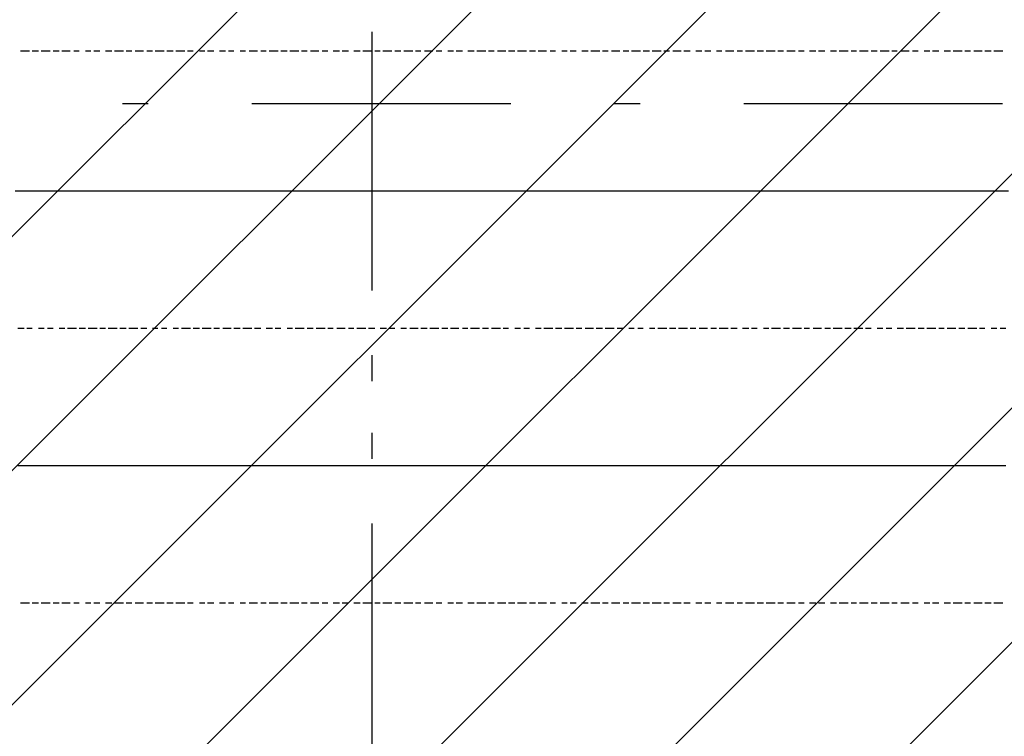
# Model space of a CAD drawing. Extents: x 997 to 109698, y 921 to 94021.
# Tile 671 of 718: x 31187 to 32614, y 55814 to 56852. Entities that reach past the tile are written whole.
import ezdxf

# ---------------------------------------------------------------- set-up
doc = ezdxf.new("R2010")
doc.units = 0
doc.header["$MEASUREMENT"] = 0
for name, color, linetype in [('12', 7, 'CONTINUOUS'), ('28', 7, 'CONTINUOUS'), ('40', 7, 'CONTINUOUS')]:
    doc.layers.add(name, color=color, linetype=linetype)

msp = doc.modelspace()

# ---------------------------------------------------------------- linework, layer by layer
at = {"layer": '12', "color": 1}
for p, q in [((31201.630503, 56806.563401), (31188.630503, 56806.563401)), ((31214.630503, 56806.563401), (31205.630503, 56806.563401)), ((31231.630503, 56806.563401), (31218.630503, 56806.563401)), ((31244.630503, 56806.563401), (31235.630503, 56806.563401)), ((31260.630503, 56806.563401), (31248.630503, 56806.563401)), ((31273.630503, 56806.563401), (31265.630503, 56806.563401)), ((31290.630503, 56806.563401), (31282.630503, 56806.563401)), ((31303.630503, 56806.563401), (31294.630503, 56806.563401)), ((31320.630503, 56806.563401), (31311.630503, 56806.563401)), ((31337.630503, 56806.563401), (31324.630503, 56806.563401)), ((31349.630503, 56806.563401), (31341.630503, 56806.563401)), ((31366.630503, 56806.563401), (31354.630503, 56806.563401)), ((31379.630503, 56806.563401), (31371.630503, 56806.563401)), ((31396.630503, 56806.563401), (31383.630503, 56806.563401)), ((31409.630503, 56806.563401), (31400.630503, 56806.563401)), ((31426.630503, 56806.563401), (31413.630503, 56806.563401)), ((31438.630503, 56806.563401), (31430.630503, 56806.563401)), ((31455.630503, 56806.563401), (31447.630503, 56806.563401)), ((31468.630503, 56806.563401), (31459.630503, 56806.563401)), ((31485.630503, 56806.563401), (31476.630503, 56806.563401)), ((31497.630503, 56806.563401), (31489.630503, 56806.563401)), ((31514.630503, 56806.563401), (31506.630503, 56806.563401)), ((31531.630503, 56806.563401), (31519.630503, 56806.563401)), ((31544.630503, 56806.563401), (31536.630503, 56806.563401)), ((31561.630503, 56806.563401), (31548.630503, 56806.563401)), ((31574.630503, 56806.563401), (31565.630503, 56806.563401)), ((31591.630503, 56806.563401), (31578.630503, 56806.563401)), ((31603.630503, 56806.563401), (31595.630503, 56806.563401)), ((31620.630503, 56806.563401), (31608.630503, 56806.563401)), ((31633.630503, 56806.563401), (31625.630503, 56806.563401)), ((31650.630503, 56806.563401), (31641.630503, 56806.563401)), ((31663.630503, 56806.563401), (31654.630503, 56806.563401)), ((31680.630503, 56806.563401), (31671.630503, 56806.563401)), ((31696.630503, 56806.563401), (31684.630503, 56806.563401)), ((31709.630503, 56806.563401), (31701.630503, 56806.563401)), ((31726.630503, 56806.563401), (31713.630503, 56806.563401)), ((31739.630503, 56806.563401), (31730.630503, 56806.563401)), ((31756.630503, 56806.563401), (31743.630503, 56806.563401)), ((31768.630503, 56806.563401), (31760.630503, 56806.563401)), ((31785.630503, 56806.563401), (31773.630503, 56806.563401)), ((31798.630503, 56806.563401), (31790.630503, 56806.563401)), ((31815.630503, 56806.563401), (31807.630503, 56806.563401)), ((31828.630503, 56806.563401), (31819.630503, 56806.563401)), ((31845.630503, 56806.563401), (31836.630503, 56806.563401)), ((31862.630503, 56806.563401), (31849.630503, 56806.563401)), ((31874.630503, 56806.563401), (31866.630503, 56806.563401)), ((31891.630503, 56806.563401), (31879.630503, 56806.563401)), ((31904.630503, 56806.563401), (31895.630503, 56806.563401)), ((31921.630503, 56806.563401), (31908.630503, 56806.563401)), ((31934.630503, 56806.563401), (31925.630503, 56806.563401)), ((31950.630503, 56806.563401), (31938.630503, 56806.563401)), ((31963.630503, 56806.563401), (31955.630503, 56806.563401)), ((31980.630503, 56806.563401), (31972.630503, 56806.563401)), ((31993.630503, 56806.563401), (31984.630503, 56806.563401)), ((32010.630503, 56806.563401), (32001.630503, 56806.563401)), ((32027.630503, 56806.563401), (32014.630503, 56806.563401)), ((32039.630503, 56806.563401), (32031.630503, 56806.563401)), ((32056.630503, 56806.563401), (32044.630503, 56806.563401)), ((32069.630503, 56806.563401), (32061.630503, 56806.563401)), ((32086.630503, 56806.563401), (32073.630503, 56806.563401)), ((32099.630503, 56806.563401), (32090.630503, 56806.563401)), ((32116.630503, 56806.563401), (32103.630503, 56806.563401)), ((32128.630503, 56806.563401), (32120.630503, 56806.563401)), ((32145.630503, 56806.563401), (32133.630503, 56806.563401)), ((32158.630503, 56806.563401), (32149.630503, 56806.563401)), ((32175.630503, 56806.563401), (32166.630503, 56806.563401)), ((32188.630503, 56806.563401), (32179.630503, 56806.563401)), ((32204.630503, 56806.563401), (32196.630503, 56806.563401)), ((32221.630503, 56806.563401), (32209.630503, 56806.563401)), ((32234.630503, 56806.563401), (32226.630503, 56806.563401)), ((32251.630503, 56806.563401), (32238.630503, 56806.563401)), ((32264.630503, 56806.563401), (32255.630503, 56806.563401)), ((32281.630503, 56806.563401), (32268.630503, 56806.563401)), ((32293.630503, 56806.563401), (32285.630503, 56806.563401)), ((32310.630503, 56806.563401), (32298.630503, 56806.563401)), ((32323.630503, 56806.563401), (32315.630503, 56806.563401)), ((32340.630503, 56806.563401), (32331.630503, 56806.563401)), ((32353.630503, 56806.563401), (32344.630503, 56806.563401)), ((32370.630503, 56806.563401), (32361.630503, 56806.563401)), ((32387.630503, 56806.563401), (32374.630503, 56806.563401)), ((32399.630503, 56806.563401), (32391.630503, 56806.563401)), ((32416.630503, 56806.563401), (32403.630503, 56806.563401)), ((32429.630503, 56806.563401), (32420.630503, 56806.563401)), ((32446.630503, 56806.563401), (32433.630503, 56806.563401)), ((32458.630503, 56806.563401), (32450.630503, 56806.563401)), ((32475.630503, 56806.563401), (32463.630503, 56806.563401)), ((32488.630503, 56806.563401), (32480.630503, 56806.563401)), ((32505.630503, 56806.563401), (32497.630503, 56806.563401)), ((32518.630503, 56806.563401), (32509.630503, 56806.563401)), ((32535.630503, 56806.563401), (32526.630503, 56806.563401)), ((32552.630503, 56806.563401), (32539.630503, 56806.563401)), ((32564.630503, 56806.563401), (32556.630503, 56806.563401)), ((32581.630503, 56806.563401), (32569.630503, 56806.563401)), ((32594.630503, 56806.563401), (32585.630503, 56806.563401)), ((32611.630503, 56806.563401), (32598.630503, 56806.563401)), ((31193.630503, 56404.563401), (31184.630503, 56404.563401)), ((31205.630503, 56404.563401), (31197.630503, 56404.563401)), ((31222.630503, 56404.563401), (31214.630503, 56404.563401)), ((31235.630503, 56404.563401), (31227.630503, 56404.563401)), ((31252.630503, 56404.563401), (31244.630503, 56404.563401)), ((31269.630503, 56404.563401), (31256.630503, 56404.563401)), ((31282.630503, 56404.563401), (31273.630503, 56404.563401)), ((31299.630503, 56404.563401), (31286.630503, 56404.563401)), ((31311.630503, 56404.563401), (31303.630503, 56404.563401)), ((31328.630503, 56404.563401), (31315.630503, 56404.563401)), ((31341.630503, 56404.563401), (31332.630503, 56404.563401)), ((31358.630503, 56404.563401), (31345.630503, 56404.563401)), ((31371.630503, 56404.563401), (31362.630503, 56404.563401)), ((31387.630503, 56404.563401), (31379.630503, 56404.563401)), ((31400.630503, 56404.563401), (31392.630503, 56404.563401)), ((31417.630503, 56404.563401), (31409.630503, 56404.563401)), ((31434.630503, 56404.563401), (31421.630503, 56404.563401)), ((31447.630503, 56404.563401), (31438.630503, 56404.563401)), ((31464.630503, 56404.563401), (31451.630503, 56404.563401)), ((31476.630503, 56404.563401), (31468.630503, 56404.563401)), ((31493.630503, 56404.563401), (31481.630503, 56404.563401)), ((31506.630503, 56404.563401), (31497.630503, 56404.563401)), ((31523.630503, 56404.563401), (31510.630503, 56404.563401)), ((31536.630503, 56404.563401), (31527.630503, 56404.563401)), ((31553.630503, 56404.563401), (31544.630503, 56404.563401)), ((31565.630503, 56404.563401), (31557.630503, 56404.563401)), ((31582.630503, 56404.563401), (31574.630503, 56404.563401)), ((31599.630503, 56404.563401), (31586.630503, 56404.563401)), ((31612.630503, 56404.563401), (31603.630503, 56404.563401)), ((31629.630503, 56404.563401), (31616.630503, 56404.563401)), ((31641.630503, 56404.563401), (31633.630503, 56404.563401)), ((31658.630503, 56404.563401), (31646.630503, 56404.563401)), ((31671.630503, 56404.563401), (31663.630503, 56404.563401)), ((31688.630503, 56404.563401), (31675.630503, 56404.563401)), ((31701.630503, 56404.563401), (31692.630503, 56404.563401)), ((31718.630503, 56404.563401), (31709.630503, 56404.563401)), ((31730.630503, 56404.563401), (31722.630503, 56404.563401)), ((31747.630503, 56404.563401), (31739.630503, 56404.563401)), ((31764.630503, 56404.563401), (31752.630503, 56404.563401)), ((31777.630503, 56404.563401), (31768.630503, 56404.563401)), ((31794.630503, 56404.563401), (31781.630503, 56404.563401)), ((31807.630503, 56404.563401), (31798.630503, 56404.563401)), ((31823.630503, 56404.563401), (31811.630503, 56404.563401)), ((31836.630503, 56404.563401), (31828.630503, 56404.563401)), ((31853.630503, 56404.563401), (31840.630503, 56404.563401)), ((31866.630503, 56404.563401), (31857.630503, 56404.563401)), ((31883.630503, 56404.563401), (31870.630503, 56404.563401)), ((31895.630503, 56404.563401), (31887.630503, 56404.563401)), ((31912.630503, 56404.563401), (31904.630503, 56404.563401)), ((31925.630503, 56404.563401), (31917.630503, 56404.563401)), ((31942.630503, 56404.563401), (31934.630503, 56404.563401)), ((31959.630503, 56404.563401), (31946.630503, 56404.563401)), ((31972.630503, 56404.563401), (31963.630503, 56404.563401)), ((31989.630503, 56404.563401), (31976.630503, 56404.563401)), ((32001.630503, 56404.563401), (31993.630503, 56404.563401)), ((32018.630503, 56404.563401), (32006.630503, 56404.563401)), ((32031.630503, 56404.563401), (32022.630503, 56404.563401)), ((32048.630503, 56404.563401), (32035.630503, 56404.563401)), ((32061.630503, 56404.563401), (32052.630503, 56404.563401)), ((32077.630503, 56404.563401), (32069.630503, 56404.563401)), ((32090.630503, 56404.563401), (32082.630503, 56404.563401)), ((32107.630503, 56404.563401), (32099.630503, 56404.563401)), ((32124.630503, 56404.563401), (32111.630503, 56404.563401)), ((32137.630503, 56404.563401), (32128.630503, 56404.563401)), ((32154.630503, 56404.563401), (32141.630503, 56404.563401)), ((32166.630503, 56404.563401), (32158.630503, 56404.563401)), ((32183.630503, 56404.563401), (32171.630503, 56404.563401)), ((32196.630503, 56404.563401), (32188.630503, 56404.563401)), ((32213.630503, 56404.563401), (32200.630503, 56404.563401)), ((32226.630503, 56404.563401), (32217.630503, 56404.563401)), ((32243.630503, 56404.563401), (32234.630503, 56404.563401)), ((32255.630503, 56404.563401), (32247.630503, 56404.563401)), ((32272.630503, 56404.563401), (32264.630503, 56404.563401)), ((32289.630503, 56404.563401), (32276.630503, 56404.563401)), ((32302.630503, 56404.563401), (32293.630503, 56404.563401)), ((32319.630503, 56404.563401), (32306.630503, 56404.563401)), ((32331.630503, 56404.563401), (32323.630503, 56404.563401)), ((32348.630503, 56404.563401), (32336.630503, 56404.563401)), ((32361.630503, 56404.563401), (32353.630503, 56404.563401)), ((32378.630503, 56404.563401), (32365.630503, 56404.563401)), ((32391.630503, 56404.563401), (32382.630503, 56404.563401)), ((32408.630503, 56404.563401), (32395.630503, 56404.563401)), ((32420.630503, 56404.563401), (32412.630503, 56404.563401)), ((32437.630503, 56404.563401), (32429.630503, 56404.563401)), ((32450.630503, 56404.563401), (32442.630503, 56404.563401)), ((32467.630503, 56404.563401), (32458.630503, 56404.563401)), ((32484.630503, 56404.563401), (32471.630503, 56404.563401)), ((32497.630503, 56404.563401), (32488.630503, 56404.563401)), ((32514.630503, 56404.563401), (32501.630503, 56404.563401)), ((32526.630503, 56404.563401), (32518.630503, 56404.563401)), ((32543.630503, 56404.563401), (32530.630503, 56404.563401)), ((32556.630503, 56404.563401), (32547.630503, 56404.563401)), ((32573.630503, 56404.563401), (32560.630503, 56404.563401)), ((32585.630503, 56404.563401), (32577.630503, 56404.563401)), ((32602.630503, 56404.563401), (32594.630503, 56404.563401)), ((32615.630503, 56404.563401), (32607.630503, 56404.563401)), ((31201.630503, 56006.563401), (31188.630503, 56006.563401)), ((31214.630503, 56006.563401), (31205.630503, 56006.563401)), ((31231.630503, 56006.563401), (31218.630503, 56006.563401)), ((31244.630503, 56006.563401), (31235.630503, 56006.563401)), ((31260.630503, 56006.563401), (31248.630503, 56006.563401)), ((31273.630503, 56006.563401), (31265.630503, 56006.563401)), ((31290.630503, 56006.563401), (31282.630503, 56006.563401)), ((31303.630503, 56006.563401), (31294.630503, 56006.563401)), ((31320.630503, 56006.563401), (31311.630503, 56006.563401)), ((31337.630503, 56006.563401), (31324.630503, 56006.563401)), ((31349.630503, 56006.563401), (31341.630503, 56006.563401)), ((31366.630503, 56006.563401), (31354.630503, 56006.563401)), ((31379.630503, 56006.563401), (31371.630503, 56006.563401)), ((31396.630503, 56006.563401), (31383.630503, 56006.563401)), ((31409.630503, 56006.563401), (31400.630503, 56006.563401)), ((31426.630503, 56006.563401), (31413.630503, 56006.563401)), ((31438.630503, 56006.563401), (31430.630503, 56006.563401)), ((31455.630503, 56006.563401), (31447.630503, 56006.563401)), ((31468.630503, 56006.563401), (31459.630503, 56006.563401)), ((31485.630503, 56006.563401), (31476.630503, 56006.563401)), ((31497.630503, 56006.563401), (31489.630503, 56006.563401)), ((31514.630503, 56006.563401), (31506.630503, 56006.563401)), ((31531.630503, 56006.563401), (31519.630503, 56006.563401)), ((31544.630503, 56006.563401), (31536.630503, 56006.563401)), ((31561.630503, 56006.563401), (31548.630503, 56006.563401)), ((31574.630503, 56006.563401), (31565.630503, 56006.563401)), ((31591.630503, 56006.563401), (31578.630503, 56006.563401)), ((31603.630503, 56006.563401), (31595.630503, 56006.563401)), ((31620.630503, 56006.563401), (31608.630503, 56006.563401)), ((31633.630503, 56006.563401), (31625.630503, 56006.563401)), ((31650.630503, 56006.563401), (31641.630503, 56006.563401)), ((31663.630503, 56006.563401), (31654.630503, 56006.563401)), ((31680.630503, 56006.563401), (31671.630503, 56006.563401)), ((31696.630503, 56006.563401), (31684.630503, 56006.563401)), ((31709.630503, 56006.563401), (31701.630503, 56006.563401)), ((31726.630503, 56006.563401), (31713.630503, 56006.563401)), ((31739.630503, 56006.563401), (31730.630503, 56006.563401)), ((31756.630503, 56006.563401), (31743.630503, 56006.563401)), ((31768.630503, 56006.563401), (31760.630503, 56006.563401)), ((31785.630503, 56006.563401), (31773.630503, 56006.563401)), ((31798.630503, 56006.563401), (31790.630503, 56006.563401)), ((31815.630503, 56006.563401), (31807.630503, 56006.563401)), ((31828.630503, 56006.563401), (31819.630503, 56006.563401)), ((31845.630503, 56006.563401), (31836.630503, 56006.563401)), ((31862.630503, 56006.563401), (31849.630503, 56006.563401)), ((31874.630503, 56006.563401), (31866.630503, 56006.563401)), ((31891.630503, 56006.563401), (31879.630503, 56006.563401)), ((31904.630503, 56006.563401), (31895.630503, 56006.563401)), ((31921.630503, 56006.563401), (31908.630503, 56006.563401)), ((31934.630503, 56006.563401), (31925.630503, 56006.563401)), ((31950.630503, 56006.563401), (31938.630503, 56006.563401)), ((31963.630503, 56006.563401), (31955.630503, 56006.563401)), ((31980.630503, 56006.563401), (31972.630503, 56006.563401)), ((31993.630503, 56006.563401), (31984.630503, 56006.563401)), ((32010.630503, 56006.563401), (32001.630503, 56006.563401)), ((32027.630503, 56006.563401), (32014.630503, 56006.563401)), ((32039.630503, 56006.563401), (32031.630503, 56006.563401)), ((32056.630503, 56006.563401), (32044.630503, 56006.563401)), ((32069.630503, 56006.563401), (32061.630503, 56006.563401)), ((32086.630503, 56006.563401), (32073.630503, 56006.563401)), ((32099.630503, 56006.563401), (32090.630503, 56006.563401)), ((32116.630503, 56006.563401), (32103.630503, 56006.563401)), ((32128.630503, 56006.563401), (32120.630503, 56006.563401)), ((32145.630503, 56006.563401), (32133.630503, 56006.563401)), ((32158.630503, 56006.563401), (32149.630503, 56006.563401)), ((32175.630503, 56006.563401), (32166.630503, 56006.563401)), ((32188.630503, 56006.563401), (32179.630503, 56006.563401)), ((32204.630503, 56006.563401), (32196.630503, 56006.563401)), ((32221.630503, 56006.563401), (32209.630503, 56006.563401)), ((32234.630503, 56006.563401), (32226.630503, 56006.563401)), ((32251.630503, 56006.563401), (32238.630503, 56006.563401)), ((32264.630503, 56006.563401), (32255.630503, 56006.563401)), ((32281.630503, 56006.563401), (32268.630503, 56006.563401)), ((32293.630503, 56006.563401), (32285.630503, 56006.563401)), ((32310.630503, 56006.563401), (32298.630503, 56006.563401)), ((32323.630503, 56006.563401), (32315.630503, 56006.563401)), ((32340.630503, 56006.563401), (32331.630503, 56006.563401)), ((32353.630503, 56006.563401), (32344.630503, 56006.563401)), ((32370.630503, 56006.563401), (32361.630503, 56006.563401)), ((32387.630503, 56006.563401), (32374.630503, 56006.563401)), ((32399.630503, 56006.563401), (32391.630503, 56006.563401)), ((32416.630503, 56006.563401), (32403.630503, 56006.563401)), ((32429.630503, 56006.563401), (32420.630503, 56006.563401)), ((32446.630503, 56006.563401), (32433.630503, 56006.563401)), ((32458.630503, 56006.563401), (32450.630503, 56006.563401)), ((32475.630503, 56006.563401), (32463.630503, 56006.563401)), ((32488.630503, 56006.563401), (32480.630503, 56006.563401)), ((32505.630503, 56006.563401), (32497.630503, 56006.563401)), ((32518.630503, 56006.563401), (32509.630503, 56006.563401)), ((32535.630503, 56006.563401), (32526.630503, 56006.563401)), ((32552.630503, 56006.563401), (32539.630503, 56006.563401)), ((32564.630503, 56006.563401), (32556.630503, 56006.563401)), ((32581.630503, 56006.563401), (32569.630503, 56006.563401)), ((32594.630503, 56006.563401), (32585.630503, 56006.563401)), ((32611.630503, 56006.563401), (32598.630503, 56006.563401))]:
    msp.add_line(p, q, dxfattribs=at)
at = {"layer": '12', "color": 5}
for p, q in [((31188.630503, 56603.563401), (31180.630503, 56603.563401)), ((31201.630503, 56603.563401), (31188.630503, 56603.563401)), ((31210.630503, 56603.563401), (31201.630503, 56603.563401)), ((31218.630503, 56603.563401), (31210.630503, 56603.563401)), ((31231.630503, 56603.563401), (31218.630503, 56603.563401)), ((31239.630503, 56603.563401), (31231.630503, 56603.563401)), ((31248.630503, 56603.563401), (31239.630503, 56603.563401)), ((31260.630503, 56603.563401), (31248.630503, 56603.563401)), ((31269.630503, 56603.563401), (31260.630503, 56603.563401)), ((31282.630503, 56603.563401), (31269.630503, 56603.563401)), ((31290.630503, 56603.563401), (31282.630503, 56603.563401)), ((31299.630503, 56603.563401), (31290.630503, 56603.563401)), ((31311.630503, 56603.563401), (31299.630503, 56603.563401)), ((31320.630503, 56603.563401), (31311.630503, 56603.563401)), ((31328.630503, 56603.563401), (31320.630503, 56603.563401)), ((31341.630503, 56603.563401), (31328.630503, 56603.563401)), ((31349.630503, 56603.563401), (31341.630503, 56603.563401)), ((31358.630503, 56603.563401), (31349.630503, 56603.563401)), ((31371.630503, 56603.563401), (31358.630503, 56603.563401)), ((31379.630503, 56603.563401), (31371.630503, 56603.563401)), ((31392.630503, 56603.563401), (31379.630503, 56603.563401)), ((31400.630503, 56603.563401), (31392.630503, 56603.563401)), ((31409.630503, 56603.563401), (31400.630503, 56603.563401)), ((31421.630503, 56603.563401), (31409.630503, 56603.563401)), ((31430.630503, 56603.563401), (31421.630503, 56603.563401)), ((31438.630503, 56603.563401), (31430.630503, 56603.563401)), ((31451.630503, 56603.563401), (31438.630503, 56603.563401)), ((31459.630503, 56603.563401), (31451.630503, 56603.563401)), ((31468.630503, 56603.563401), (31459.630503, 56603.563401)), ((31481.630503, 56603.563401), (31468.630503, 56603.563401)), ((31489.630503, 56603.563401), (31481.630503, 56603.563401)), ((31497.630503, 56603.563401), (31489.630503, 56603.563401)), ((31510.630503, 56603.563401), (31497.630503, 56603.563401)), ((31519.630503, 56603.563401), (31510.630503, 56603.563401)), ((31531.630503, 56603.563401), (31519.630503, 56603.563401)), ((31540.630503, 56603.563401), (31531.630503, 56603.563401)), ((31548.630503, 56603.563401), (31540.630503, 56603.563401)), ((31561.630503, 56603.563401), (31548.630503, 56603.563401)), ((31569.630503, 56603.563401), (31561.630503, 56603.563401)), ((31578.630503, 56603.563401), (31569.630503, 56603.563401)), ((31591.630503, 56603.563401), (31578.630503, 56603.563401)), ((31599.630503, 56603.563401), (31591.630503, 56603.563401)), ((31608.630503, 56603.563401), (31599.630503, 56603.563401)), ((31620.630503, 56603.563401), (31608.630503, 56603.563401)), ((31629.630503, 56603.563401), (31620.630503, 56603.563401)), ((31641.630503, 56603.563401), (31629.630503, 56603.563401)), ((31650.630503, 56603.563401), (31641.630503, 56603.563401)), ((31658.630503, 56603.563401), (31650.630503, 56603.563401)), ((31671.630503, 56603.563401), (31658.630503, 56603.563401)), ((31680.630503, 56603.563401), (31671.630503, 56603.563401)), ((31688.630503, 56603.563401), (31680.630503, 56603.563401)), ((31701.630503, 56603.563401), (31688.630503, 56603.563401)), ((31709.630503, 56603.563401), (31701.630503, 56603.563401)), ((31718.630503, 56603.563401), (31709.630503, 56603.563401)), ((31730.630503, 56603.563401), (31718.630503, 56603.563401)), ((31739.630503, 56603.563401), (31730.630503, 56603.563401)), ((31752.630503, 56603.563401), (31739.630503, 56603.563401)), ((31760.630503, 56603.563401), (31752.630503, 56603.563401)), ((31768.630503, 56603.563401), (31760.630503, 56603.563401)), ((31781.630503, 56603.563401), (31768.630503, 56603.563401)), ((31790.630503, 56603.563401), (31781.630503, 56603.563401)), ((31798.630503, 56603.563401), (31790.630503, 56603.563401)), ((31811.630503, 56603.563401), (31798.630503, 56603.563401)), ((31819.630503, 56603.563401), (31811.630503, 56603.563401)), ((31828.630503, 56603.563401), (31819.630503, 56603.563401)), ((31840.630503, 56603.563401), (31828.630503, 56603.563401)), ((31849.630503, 56603.563401), (31840.630503, 56603.563401)), ((31862.630503, 56603.563401), (31849.630503, 56603.563401)), ((31870.630503, 56603.563401), (31862.630503, 56603.563401)), ((31879.630503, 56603.563401), (31870.630503, 56603.563401)), ((31891.630503, 56603.563401), (31879.630503, 56603.563401)), ((31900.630503, 56603.563401), (31891.630503, 56603.563401)), ((31908.630503, 56603.563401), (31900.630503, 56603.563401)), ((31921.630503, 56603.563401), (31908.630503, 56603.563401)), ((31929.630503, 56603.563401), (31921.630503, 56603.563401)), ((31938.630503, 56603.563401), (31929.630503, 56603.563401)), ((31950.630503, 56603.563401), (31938.630503, 56603.563401)), ((31959.630503, 56603.563401), (31950.630503, 56603.563401)), ((31972.630503, 56603.563401), (31959.630503, 56603.563401)), ((31980.630503, 56603.563401), (31972.630503, 56603.563401)), ((31989.630503, 56603.563401), (31980.630503, 56603.563401)), ((32001.630503, 56603.563401), (31989.630503, 56603.563401)), ((32010.630503, 56603.563401), (32001.630503, 56603.563401)), ((32018.630503, 56603.563401), (32010.630503, 56603.563401)), ((32031.630503, 56603.563401), (32018.630503, 56603.563401)), ((32039.630503, 56603.563401), (32031.630503, 56603.563401)), ((32048.630503, 56603.563401), (32039.630503, 56603.563401)), ((32061.630503, 56603.563401), (32048.630503, 56603.563401)), ((32069.630503, 56603.563401), (32061.630503, 56603.563401)), ((32077.630503, 56603.563401), (32069.630503, 56603.563401)), ((32090.630503, 56603.563401), (32077.630503, 56603.563401)), ((32099.630503, 56603.563401), (32090.630503, 56603.563401)), ((32111.630503, 56603.563401), (32099.630503, 56603.563401)), ((32120.630503, 56603.563401), (32111.630503, 56603.563401)), ((32128.630503, 56603.563401), (32120.630503, 56603.563401)), ((32141.630503, 56603.563401), (32128.630503, 56603.563401)), ((32149.630503, 56603.563401), (32141.630503, 56603.563401)), ((32158.630503, 56603.563401), (32149.630503, 56603.563401)), ((32171.630503, 56603.563401), (32158.630503, 56603.563401)), ((32179.630503, 56603.563401), (32171.630503, 56603.563401)), ((32188.630503, 56603.563401), (32179.630503, 56603.563401)), ((32200.630503, 56603.563401), (32188.630503, 56603.563401)), ((32209.630503, 56603.563401), (32200.630503, 56603.563401)), ((32221.630503, 56603.563401), (32209.630503, 56603.563401)), ((32230.630503, 56603.563401), (32221.630503, 56603.563401)), ((32238.630503, 56603.563401), (32230.630503, 56603.563401)), ((32251.630503, 56603.563401), (32238.630503, 56603.563401)), ((32260.630503, 56603.563401), (32251.630503, 56603.563401)), ((32268.630503, 56603.563401), (32260.630503, 56603.563401)), ((32281.630503, 56603.563401), (32268.630503, 56603.563401)), ((32289.630503, 56603.563401), (32281.630503, 56603.563401)), ((32298.630503, 56603.563401), (32289.630503, 56603.563401)), ((32310.630503, 56603.563401), (32298.630503, 56603.563401)), ((32319.630503, 56603.563401), (32310.630503, 56603.563401)), ((32331.630503, 56603.563401), (32319.630503, 56603.563401)), ((32340.630503, 56603.563401), (32331.630503, 56603.563401)), ((32348.630503, 56603.563401), (32340.630503, 56603.563401)), ((32361.630503, 56603.563401), (32348.630503, 56603.563401)), ((32370.630503, 56603.563401), (32361.630503, 56603.563401)), ((32378.630503, 56603.563401), (32370.630503, 56603.563401)), ((32391.630503, 56603.563401), (32378.630503, 56603.563401)), ((32399.630503, 56603.563401), (32391.630503, 56603.563401)), ((32408.630503, 56603.563401), (32399.630503, 56603.563401)), ((32420.630503, 56603.563401), (32408.630503, 56603.563401)), ((32429.630503, 56603.563401), (32420.630503, 56603.563401)), ((32442.630503, 56603.563401), (32429.630503, 56603.563401)), ((32450.630503, 56603.563401), (32442.630503, 56603.563401)), ((32458.630503, 56603.563401), (32450.630503, 56603.563401)), ((32471.630503, 56603.563401), (32458.630503, 56603.563401)), ((32480.630503, 56603.563401), (32471.630503, 56603.563401)), ((32488.630503, 56603.563401), (32480.630503, 56603.563401)), ((32501.630503, 56603.563401), (32488.630503, 56603.563401)), ((32509.630503, 56603.563401), (32501.630503, 56603.563401)), ((32518.630503, 56603.563401), (32509.630503, 56603.563401)), ((32530.630503, 56603.563401), (32518.630503, 56603.563401)), ((32539.630503, 56603.563401), (32530.630503, 56603.563401)), ((32552.630503, 56603.563401), (32539.630503, 56603.563401)), ((32560.630503, 56603.563401), (32552.630503, 56603.563401)), ((32569.630503, 56603.563401), (32560.630503, 56603.563401)), ((32581.630503, 56603.563401), (32569.630503, 56603.563401)), ((32590.630503, 56603.563401), (32581.630503, 56603.563401)), ((32598.630503, 56603.563401), (32590.630503, 56603.563401)), ((32611.630503, 56603.563401), (32598.630503, 56603.563401)), ((32619.630503, 56603.563401), (32611.630503, 56603.563401)), ((31193.630503, 56205.563401), (31184.630503, 56205.563401)), ((31205.630503, 56205.563401), (31193.630503, 56205.563401)), ((31214.630503, 56205.563401), (31205.630503, 56205.563401)), ((31227.630503, 56205.563401), (31214.630503, 56205.563401)), ((31235.630503, 56205.563401), (31227.630503, 56205.563401)), ((31244.630503, 56205.563401), (31235.630503, 56205.563401)), ((31256.630503, 56205.563401), (31244.630503, 56205.563401)), ((31265.630503, 56205.563401), (31256.630503, 56205.563401)), ((31273.630503, 56205.563401), (31265.630503, 56205.563401)), ((31286.630503, 56205.563401), (31273.630503, 56205.563401)), ((31294.630503, 56205.563401), (31286.630503, 56205.563401)), ((31303.630503, 56205.563401), (31294.630503, 56205.563401)), ((31315.630503, 56205.563401), (31303.630503, 56205.563401)), ((31324.630503, 56205.563401), (31315.630503, 56205.563401)), ((31337.630503, 56205.563401), (31324.630503, 56205.563401)), ((31345.630503, 56205.563401), (31337.630503, 56205.563401)), ((31354.630503, 56205.563401), (31345.630503, 56205.563401)), ((31366.630503, 56205.563401), (31354.630503, 56205.563401)), ((31375.630503, 56205.563401), (31366.630503, 56205.563401)), ((31383.630503, 56205.563401), (31375.630503, 56205.563401)), ((31396.630503, 56205.563401), (31383.630503, 56205.563401)), ((31404.630503, 56205.563401), (31396.630503, 56205.563401)), ((31413.630503, 56205.563401), (31404.630503, 56205.563401)), ((31426.630503, 56205.563401), (31413.630503, 56205.563401)), ((31434.630503, 56205.563401), (31426.630503, 56205.563401)), ((31447.630503, 56205.563401), (31434.630503, 56205.563401)), ((31455.630503, 56205.563401), (31447.630503, 56205.563401)), ((31464.630503, 56205.563401), (31455.630503, 56205.563401)), ((31476.630503, 56205.563401), (31464.630503, 56205.563401)), ((31485.630503, 56205.563401), (31476.630503, 56205.563401)), ((31493.630503, 56205.563401), (31485.630503, 56205.563401)), ((31506.630503, 56205.563401), (31493.630503, 56205.563401)), ((31514.630503, 56205.563401), (31506.630503, 56205.563401)), ((31523.630503, 56205.563401), (31514.630503, 56205.563401)), ((31536.630503, 56205.563401), (31523.630503, 56205.563401)), ((31544.630503, 56205.563401), (31536.630503, 56205.563401)), ((31553.630503, 56205.563401), (31544.630503, 56205.563401)), ((31565.630503, 56205.563401), (31553.630503, 56205.563401)), ((31574.630503, 56205.563401), (31565.630503, 56205.563401)), ((31586.630503, 56205.563401), (31574.630503, 56205.563401)), ((31595.630503, 56205.563401), (31586.630503, 56205.563401)), ((31603.630503, 56205.563401), (31595.630503, 56205.563401)), ((31616.630503, 56205.563401), (31603.630503, 56205.563401)), ((31625.630503, 56205.563401), (31616.630503, 56205.563401)), ((31633.630503, 56205.563401), (31625.630503, 56205.563401)), ((31646.630503, 56205.563401), (31633.630503, 56205.563401)), ((31654.630503, 56205.563401), (31646.630503, 56205.563401)), ((31663.630503, 56205.563401), (31654.630503, 56205.563401)), ((31675.630503, 56205.563401), (31663.630503, 56205.563401)), ((31684.630503, 56205.563401), (31675.630503, 56205.563401)), ((31696.630503, 56205.563401), (31684.630503, 56205.563401)), ((31705.630503, 56205.563401), (31696.630503, 56205.563401)), ((31713.630503, 56205.563401), (31705.630503, 56205.563401)), ((31726.630503, 56205.563401), (31713.630503, 56205.563401)), ((31735.630503, 56205.563401), (31726.630503, 56205.563401)), ((31743.630503, 56205.563401), (31735.630503, 56205.563401)), ((31756.630503, 56205.563401), (31743.630503, 56205.563401)), ((31764.630503, 56205.563401), (31756.630503, 56205.563401)), ((31773.630503, 56205.563401), (31764.630503, 56205.563401)), ((31785.630503, 56205.563401), (31773.630503, 56205.563401)), ((31794.630503, 56205.563401), (31785.630503, 56205.563401)), ((31807.630503, 56205.563401), (31794.630503, 56205.563401)), ((31815.630503, 56205.563401), (31807.630503, 56205.563401)), ((31823.630503, 56205.563401), (31815.630503, 56205.563401)), ((31836.630503, 56205.563401), (31823.630503, 56205.563401)), ((31845.630503, 56205.563401), (31836.630503, 56205.563401)), ((31853.630503, 56205.563401), (31845.630503, 56205.563401)), ((31866.630503, 56205.563401), (31853.630503, 56205.563401)), ((31874.630503, 56205.563401), (31866.630503, 56205.563401)), ((31883.630503, 56205.563401), (31874.630503, 56205.563401)), ((31895.630503, 56205.563401), (31883.630503, 56205.563401)), ((31904.630503, 56205.563401), (31895.630503, 56205.563401)), ((31917.630503, 56205.563401), (31904.630503, 56205.563401)), ((31925.630503, 56205.563401), (31917.630503, 56205.563401)), ((31934.630503, 56205.563401), (31925.630503, 56205.563401)), ((31946.630503, 56205.563401), (31934.630503, 56205.563401)), ((31955.630503, 56205.563401), (31946.630503, 56205.563401)), ((31963.630503, 56205.563401), (31955.630503, 56205.563401)), ((31976.630503, 56205.563401), (31963.630503, 56205.563401)), ((31984.630503, 56205.563401), (31976.630503, 56205.563401)), ((31993.630503, 56205.563401), (31984.630503, 56205.563401)), ((32006.630503, 56205.563401), (31993.630503, 56205.563401)), ((32014.630503, 56205.563401), (32006.630503, 56205.563401)), ((32027.630503, 56205.563401), (32014.630503, 56205.563401)), ((32035.630503, 56205.563401), (32027.630503, 56205.563401)), ((32044.630503, 56205.563401), (32035.630503, 56205.563401)), ((32056.630503, 56205.563401), (32044.630503, 56205.563401)), ((32065.630503, 56205.563401), (32056.630503, 56205.563401)), ((32073.630503, 56205.563401), (32065.630503, 56205.563401)), ((32086.630503, 56205.563401), (32073.630503, 56205.563401)), ((32094.630503, 56205.563401), (32086.630503, 56205.563401)), ((32103.630503, 56205.563401), (32094.630503, 56205.563401)), ((32116.630503, 56205.563401), (32103.630503, 56205.563401)), ((32124.630503, 56205.563401), (32116.630503, 56205.563401)), ((32133.630503, 56205.563401), (32124.630503, 56205.563401)), ((32145.630503, 56205.563401), (32133.630503, 56205.563401)), ((32154.630503, 56205.563401), (32145.630503, 56205.563401)), ((32166.630503, 56205.563401), (32154.630503, 56205.563401)), ((32175.630503, 56205.563401), (32166.630503, 56205.563401)), ((32183.630503, 56205.563401), (32175.630503, 56205.563401)), ((32196.630503, 56205.563401), (32183.630503, 56205.563401)), ((32204.630503, 56205.563401), (32196.630503, 56205.563401)), ((32213.630503, 56205.563401), (32204.630503, 56205.563401)), ((32226.630503, 56205.563401), (32213.630503, 56205.563401)), ((32234.630503, 56205.563401), (32226.630503, 56205.563401)), ((32243.630503, 56205.563401), (32234.630503, 56205.563401)), ((32255.630503, 56205.563401), (32243.630503, 56205.563401)), ((32264.630503, 56205.563401), (32255.630503, 56205.563401)), ((32276.630503, 56205.563401), (32264.630503, 56205.563401)), ((32285.630503, 56205.563401), (32276.630503, 56205.563401)), ((32293.630503, 56205.563401), (32285.630503, 56205.563401)), ((32306.630503, 56205.563401), (32293.630503, 56205.563401)), ((32315.630503, 56205.563401), (32306.630503, 56205.563401)), ((32323.630503, 56205.563401), (32315.630503, 56205.563401)), ((32336.630503, 56205.563401), (32323.630503, 56205.563401)), ((32344.630503, 56205.563401), (32336.630503, 56205.563401)), ((32353.630503, 56205.563401), (32344.630503, 56205.563401)), ((32365.630503, 56205.563401), (32353.630503, 56205.563401)), ((32374.630503, 56205.563401), (32365.630503, 56205.563401)), ((32387.630503, 56205.563401), (32374.630503, 56205.563401)), ((32395.630503, 56205.563401), (32387.630503, 56205.563401)), ((32403.630503, 56205.563401), (32395.630503, 56205.563401)), ((32416.630503, 56205.563401), (32403.630503, 56205.563401)), ((32425.630503, 56205.563401), (32416.630503, 56205.563401)), ((32433.630503, 56205.563401), (32425.630503, 56205.563401)), ((32446.630503, 56205.563401), (32433.630503, 56205.563401)), ((32454.630503, 56205.563401), (32446.630503, 56205.563401)), ((32463.630503, 56205.563401), (32454.630503, 56205.563401)), ((32475.630503, 56205.563401), (32463.630503, 56205.563401)), ((32484.630503, 56205.563401), (32475.630503, 56205.563401)), ((32497.630503, 56205.563401), (32484.630503, 56205.563401)), ((32505.630503, 56205.563401), (32497.630503, 56205.563401)), ((32514.630503, 56205.563401), (32505.630503, 56205.563401)), ((32526.630503, 56205.563401), (32514.630503, 56205.563401)), ((32535.630503, 56205.563401), (32526.630503, 56205.563401)), ((32543.630503, 56205.563401), (32535.630503, 56205.563401)), ((32556.630503, 56205.563401), (32543.630503, 56205.563401)), ((32564.630503, 56205.563401), (32556.630503, 56205.563401)), ((32573.630503, 56205.563401), (32564.630503, 56205.563401)), ((32585.630503, 56205.563401), (32573.630503, 56205.563401)), ((32594.630503, 56205.563401), (32585.630503, 56205.563401)), ((32607.630503, 56205.563401), (32594.630503, 56205.563401)), ((32615.630503, 56205.563401), (32607.630503, 56205.563401))]:
    msp.add_line(p, q, dxfattribs=at)
at = {"layer": '28', "color": 2}
for p, q in [((14872.636205, 40234.44238), (33324.149063, 58685.955237)), ((14872.636205, 39895.031125), (33663.560318, 58685.955237)), ((14872.636205, 39555.61987), (34002.971573, 58685.955237)), ((14872.636205, 39216.208615), (34342.382828, 58685.955237)), ((14872.636205, 38876.79736), (34681.794083, 58685.955237)), ((14872.636205, 38537.386105), (35021.205338, 58685.955237)), ((14872.636205, 38197.97485), (35360.616592, 58685.955237))]:
    msp.add_line(p, q, dxfattribs=at)
at = {"layer": '28', "color": 4, "linetype": 'Continuous'}
for p, q in [((31373.630503, 56730.563401), (31336.130503, 56730.563401)), ((32086.130503, 56730.563401), (32048.630503, 56730.563401))]:
    msp.add_line(p, q, dxfattribs=at)
at = {"layer": '28', "color": 4}
for p, q in [((31898.630503, 56730.563401), (31523.630503, 56730.563401)), ((32611.130503, 56730.563401), (32236.130503, 56730.563401))]:
    msp.add_line(p, q, dxfattribs=at)
at = {"layer": '40', "color": 8, "linetype": 'Continuous'}
for p, q in [((31697.636205, 56834.704238), (31697.636205, 56459.704238)), ((31697.636205, 56365.954238), (31697.636205, 56328.454238)), ((31697.636205, 56253.454238), (31697.636205, 56215.954238)), ((31697.636205, 56122.204238), (31697.636205, 55747.204238))]:
    msp.add_line(p, q, dxfattribs=at)

doc.saveas('drawing.dxf')
